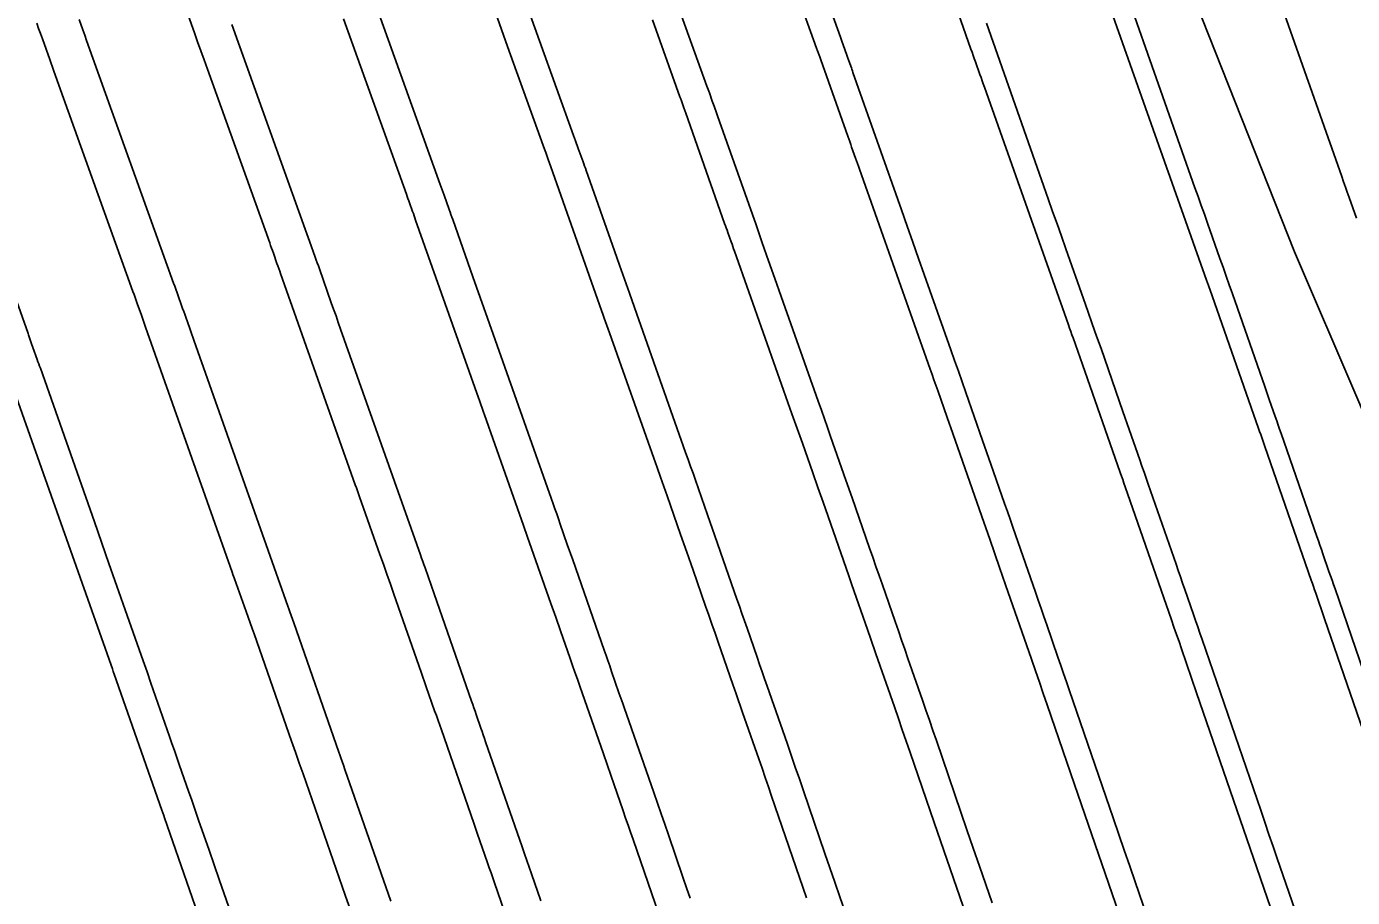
# Model space of a CAD drawing. Extents: x 954385 to 988206, y 1868364 to 1924553.
# Drawn here: x 957836.08 to 957863.48, y 1919839.64 to 1919857.64 of the extents above; entities that cross this region are included whole.
import ezdxf

# ---------------------------------------------------------------- set-up
doc = ezdxf.new("R2010")
doc.units = 0
for name, color, linetype in [('1', 7, 'Continuous'), ('Default', 7, 'Continuous'), ('Ex_Major Contours', 7, 'Continuous'), ('Ex_Minor Contours', 7, 'Continuous')]:
    doc.layers.add(name, color=color, linetype=linetype)

msp = doc.modelspace()

# ---------------------------------------------------------------- linework, layer by layer
at = {"layer": '1'}
for points in [[(957845.213, 1919899.447), (957846.229, 1919896.789), (957848.704, 1919890.598), (957849.094, 1919889.63), (957851.185, 1919884.41), (957852.973, 1919879.813), (957853.512, 1919878.161), (957855.57, 1919871.813), (957856.234, 1919869.762), (957857.616, 1919865.464), (957859.448, 1919859.704), (957859.833, 1919859.181), (957862.289, 1919852.983), (957863.576, 1919849.977), (957864.912, 1919846.84), (957868.146, 1919840.9), (957868.505, 1919840.508), (957869.999, 1919838.882), (957873.079, 1919835.511), (957875.987, 1919831.845), (957877.16, 1919829.804), (957873.893, 1919821.72), (957874.199, 1919820.14), (957875.028, 1919815.086)], [(957847.12, 1919835.964), (957845.75, 1919839.943), (957845.715, 1919840.046), (957845.68, 1919840.148), (957845.644, 1919840.251), (957845.608, 1919840.354), (957845.394, 1919840.97), (957845.323, 1919841.175), (957844.653, 1919843.101), (957844.619, 1919843.2), (957844.584, 1919843.3), (957844.549, 1919843.399), (957844.514, 1919843.498), (957844.341, 1919843.995), (957844.236, 1919844.293), (957843.67, 1919845.911), (957843.598, 1919846.116), (957843.526, 1919846.321), (957843.454, 1919846.526), (957843.382, 1919846.73), (957842.962, 1919847.917), (957842.94, 1919847.979), (957842.896, 1919848.103), (957842.874, 1919848.165), (957841.33, 1919852.534), (957841.311, 1919852.587), (957841.293, 1919852.64), (957841.274, 1919852.692), (957841.255, 1919852.745), (957841.18, 1919852.956), (957841.161, 1919853.009), (957841.142, 1919853.061), (957841.124, 1919853.114), (957841.105, 1919853.167), (957839.817, 1919856.761), (957839.75, 1919856.949), (957839.683, 1919857.136), (957839.615, 1919857.324), (957839.548, 1919857.512), (957839.279, 1919858.264)], [(957859.153, 1919837.876), (957857.742, 1919841.974), (957857.175, 1919843.621), (957857.094, 1919843.857), (957857.013, 1919844.092), (957856.931, 1919844.327), (957856.85, 1919844.562), (957856.314, 1919846.103), (957856.191, 1919846.456), (957855.987, 1919847.044), (957855.946, 1919847.162), (957855.905, 1919847.28), (957855.864, 1919847.397), (957855.822, 1919847.515), (957855.222, 1919849.23), (957855.106, 1919849.562), (957854.912, 1919850.115), (957854.873, 1919850.226), (957854.835, 1919850.336), (957854.796, 1919850.447), (957854.757, 1919850.557), (957853.294, 1919854.695), (957853.274, 1919854.751), (957853.254, 1919854.808), (957853.234, 1919854.864), (957853.214, 1919854.921), (957853.133, 1919855.147), (957853.113, 1919855.203), (957853.093, 1919855.26), (957853.073, 1919855.316), (957853.053, 1919855.373), (957852.495, 1919856.952), (957852.473, 1919857.013), (957852.43, 1919857.135), (957852.408, 1919857.195), (957852.003, 1919858.328)], [(957861.997, 1919838.832), (957860.262, 1919843.871), (957859.951, 1919844.776), (957859.899, 1919844.927), (957859.846, 1919845.078), (957859.794, 1919845.229), (957859.742, 1919845.379), (957858.993, 1919847.532), (957858.89, 1919847.829), (957858.787, 1919848.126), (957858.761, 1919848.2), (957858.735, 1919848.275), (957858.709, 1919848.349), (957858.683, 1919848.423), (957857.902, 1919850.653), (957857.806, 1919850.928), (957857.71, 1919851.203), (957857.686, 1919851.271), (957857.662, 1919851.34), (957857.638, 1919851.409), (957857.613, 1919851.477), (957855.877, 1919856.389), (957855.853, 1919856.455), (957855.83, 1919856.52), (957855.807, 1919856.586), (957855.784, 1919856.651), (957855.691, 1919856.913), (957855.667, 1919856.978), (957855.644, 1919857.044), (957855.621, 1919857.109), (957855.598, 1919857.175), (957855.286, 1919858.057)], [(957858.459, 1919858.084), (957860.47, 1919852.397), (957860.489, 1919852.344), (957860.508, 1919852.29), (957860.582, 1919852.077), (957861.544, 1919849.331), (957861.565, 1919849.27), (957861.587, 1919849.208), (957861.672, 1919848.961), (957862.634, 1919846.197), (957862.657, 1919846.13), (957862.68, 1919846.064), (957862.703, 1919845.997), (957862.726, 1919845.931), (957862.909, 1919845.399), (957864.841, 1919839.788)], [(957836.291, 1919857.708), (957836.329, 1919857.6), (957836.368, 1919857.493), (957836.407, 1919857.386), (957836.561, 1919856.956), (957836.638, 1919856.741), (957836.715, 1919856.526), (957838.279, 1919852.16), (957838.301, 1919852.099), (957838.322, 1919852.038), (957838.344, 1919851.977), (957838.366, 1919851.916), (957838.452, 1919851.673), (957838.474, 1919851.612), (957838.496, 1919851.551), (957838.517, 1919851.49), (957838.539, 1919851.429), (957840.329, 1919846.363), (957840.346, 1919846.316), (957840.371, 1919846.246), (957840.379, 1919846.222), (957840.617, 1919845.549), (957840.658, 1919845.433), (957840.699, 1919845.317), (957840.74, 1919845.201), (957840.781, 1919845.085), (957841.557, 1919842.867), (957841.636, 1919842.642), (957841.714, 1919842.417), (957841.734, 1919842.361), (957841.754, 1919842.305), (957841.773, 1919842.248), (957841.793, 1919842.192), (957842.664, 1919839.686), (957842.806, 1919839.279)], [(957842.631, 1919857.801), (957842.728, 1919857.532), (957842.824, 1919857.264), (957842.92, 1919856.995), (957843.931, 1919854.174), (957843.947, 1919854.129), (957843.963, 1919854.085), (957843.978, 1919854.04), (957843.994, 1919853.996), (957844.058, 1919853.817), (957844.074, 1919853.772), (957844.09, 1919853.728), (957844.105, 1919853.683), (957844.121, 1919853.639), (957845.419, 1919849.967), (957845.44, 1919849.908), (957845.461, 1919849.848), (957845.503, 1919849.73), (957845.524, 1919849.67), (957845.545, 1919849.611), (957846.186, 1919847.797), (957846.27, 1919847.561), (957846.353, 1919847.325), (957846.436, 1919847.088), (957846.519, 1919846.852), (957846.916, 1919845.718), (957847.016, 1919845.433), (957847.115, 1919845.149), (957847.315, 1919844.579), (957847.364, 1919844.437), (957847.414, 1919844.295), (957847.464, 1919844.152), (957847.513, 1919844.01), (957848.001, 1919842.606), (957848.155, 1919842.165), (957848.411, 1919841.429), (957848.462, 1919841.282), (957848.513, 1919841.134), (957848.564, 1919840.987), (957848.615, 1919840.84), (957849.76, 1919837.512)], [(957852.203, 1919839.633), (957851.479, 1919841.736), (957851.413, 1919841.928), (957851.346, 1919842.12), (957851.28, 1919842.312), (957851.213, 1919842.504), (957850.88, 1919843.462), (957850.746, 1919843.846), (957850.68, 1919844.038), (957850.373, 1919844.919), (957850.309, 1919845.104), (957850.244, 1919845.29), (957850.179, 1919845.475), (957850.115, 1919845.66), (957849.855, 1919846.402), (957849.725, 1919846.773), (957849.595, 1919847.143), (957849.317, 1919847.94), (957849.249, 1919848.134), (957849.18, 1919848.329), (957849.112, 1919848.523), (957849.043, 1919848.717), (957848.128, 1919851.306), (957848.101, 1919851.383), (957848.073, 1919851.46), (957848.018, 1919851.614), (957847.991, 1919851.692), (957847.964, 1919851.769), (957846.912, 1919854.743), (957846.886, 1919854.816), (957846.861, 1919854.889), (957846.809, 1919855.035), (957846.783, 1919855.108), (957846.757, 1919855.181), (957846.023, 1919857.23), (957845.898, 1919857.579), (957845.773, 1919857.928)], [(957856.31, 1919836.92), (957855.171, 1919840.229), (957854.84, 1919841.188), (957854.343, 1919842.633), (957854.261, 1919842.869), (957854.18, 1919843.106), (957854.098, 1919843.342), (957854.016, 1919843.579), (957853.634, 1919844.674), (957853.522, 1919844.996), (957853.411, 1919845.318), (957853.187, 1919845.963), (957853.13, 1919846.124), (957853.074, 1919846.285), (957853.018, 1919846.446), (957852.962, 1919846.606), (957852.542, 1919847.807), (957852.435, 1919848.112), (957852.328, 1919848.417), (957852.114, 1919849.027), (957852.061, 1919849.18), (957852.007, 1919849.332), (957851.954, 1919849.485), (957851.9, 1919849.637), (957850.711, 1919853), (957850.694, 1919853.048), (957850.677, 1919853.095), (957850.66, 1919853.143), (957850.643, 1919853.19), (957850.576, 1919853.381), (957850.559, 1919853.428), (957850.542, 1919853.476), (957850.525, 1919853.523), (957850.508, 1919853.571), (957849.704, 1919855.848), (957849.683, 1919855.905), (957849.663, 1919855.961), (957849.613, 1919856.103), (957849.593, 1919856.16), (957849.582, 1919856.188), (957849.014, 1919857.775)], [(957839.966, 1919838.313), (957838.933, 1919841.283), (957838.914, 1919841.336), (957838.877, 1919841.442), (957837.891, 1919844.258), (957837.872, 1919844.313), (957837.853, 1919844.368), (957837.793, 1919844.539), (957837.785, 1919844.561), (957835.748, 1919850.325)]]:
    msp.add_lwpolyline(points, dxfattribs=at)
at = {"layer": 'Default'}
msp.add_arc((956871.597, 1919501.221), 996.448, 12.648055, 34.075074, dxfattribs=at)
at = {"layer": 'Ex_Major Contours'}
for points in [[(957859.642, 1919838.075), (957858.992, 1919839.963), (957858.88, 1919840.288), (957858.768, 1919840.614), (957858.656, 1919840.94), (957858.544, 1919841.266), (957857.631, 1919843.93), (957857.573, 1919844.098), (957857.515, 1919844.267), (957857.456, 1919844.435), (957857.398, 1919844.603), (957857.164, 1919845.276), (957857.105, 1919845.445), (957857.047, 1919845.613), (957856.988, 1919845.781), (957856.93, 1919845.95), (957856.52, 1919847.131), (957856.464, 1919847.294), (957856.407, 1919847.456), (957856.351, 1919847.619), (957856.294, 1919847.781), (957856.01, 1919848.594), (957855.84, 1919849.081), (957855.493, 1919850.076), (957855.416, 1919850.296), (957855.339, 1919850.515), (957855.261, 1919850.735), (957855.184, 1919850.955), (957854.633, 1919852.515), (957854.515, 1919852.848), (957854.397, 1919853.181), (957854.28, 1919853.514), (957854.162, 1919853.848), (957853.16, 1919856.692), (957853.149, 1919856.724), (957853.138, 1919856.755), (957853.127, 1919856.787), (957853.116, 1919856.818), (957853.048, 1919857.008), (957853.025, 1919857.071), (957852.929, 1919857.339), (957852.9, 1919857.422), (957852.273, 1919859.172)], [(957837.165, 1919857.787), (957837.243, 1919857.57), (957837.281, 1919857.462), (957837.32, 1919857.354), (957839.119, 1919852.333), (957839.141, 1919852.273), (957839.284, 1919851.871), (957839.305, 1919851.812), (957839.327, 1919851.752), (957839.348, 1919851.693), (957839.369, 1919851.634), (957839.452, 1919851.396), (957839.473, 1919851.336), (957839.494, 1919851.277), (957839.515, 1919851.218), (957839.536, 1919851.158), (957841.48, 1919845.66), (957841.5, 1919845.602), (957841.52, 1919845.544), (957841.601, 1919845.313), (957842.532, 1919842.646), (957842.553, 1919842.586), (957842.574, 1919842.525), (957842.627, 1919842.374), (957842.658, 1919842.284), (957843.606, 1919839.56)]]:
    msp.add_lwpolyline(points, dxfattribs=at)
at = {"layer": 'Ex_Minor Contours'}
for points in [[(957861.432, 1919859.736), (957863.263, 1919854.538), (957863.301, 1919854.431), (957863.339, 1919854.323), (957863.377, 1919854.216), (957863.415, 1919854.108), (957863.567, 1919853.679)], [(957849.337, 1919858.656), (957850.143, 1919856.405), (957850.192, 1919856.268), (957850.253, 1919856.097), (957850.29, 1919855.995), (957850.348, 1919855.832), (957850.362, 1919855.793), (957850.376, 1919855.755), (957850.389, 1919855.716), (957850.403, 1919855.678), (957851.156, 1919853.539), (957851.286, 1919853.17), (957851.417, 1919852.8), (957851.547, 1919852.431), (957851.677, 1919852.062), (957852.443, 1919849.896), (957852.507, 1919849.714), (957852.571, 1919849.533), (957852.635, 1919849.351), (957852.698, 1919849.169), (957853.015, 1919848.261), (957853.142, 1919847.897), (957853.504, 1919846.862), (957853.57, 1919846.672), (957853.636, 1919846.482), (957853.702, 1919846.292), (957853.769, 1919846.101), (957854.033, 1919845.34), (957854.099, 1919845.15), (957854.165, 1919844.959), (957854.231, 1919844.769), (957854.297, 1919844.579), (957854.597, 1919843.716), (957854.669, 1919843.509), (957854.741, 1919843.301), (957854.812, 1919843.094), (957854.884, 1919842.886), (957855.517, 1919841.038), (957855.647, 1919840.661), (957855.776, 1919840.284), (957855.906, 1919839.907), (957856.036, 1919839.53)], [(957858.675, 1919858.721), (957860.229, 1919854.308), (957860.294, 1919854.125), (957860.358, 1919853.943), (957860.423, 1919853.76), (957860.487, 1919853.577), (957860.746, 1919852.846), (957860.81, 1919852.664), (957860.874, 1919852.481), (957860.939, 1919852.298), (957861.003, 1919852.115), (957861.672, 1919850.199), (957861.764, 1919849.934), (957861.887, 1919849.581), (957861.918, 1919849.493), (957861.949, 1919849.404), (957861.979, 1919849.316), (957862.01, 1919849.228), (957862.748, 1919847.102), (957862.779, 1919847.011), (957862.81, 1919846.921), (957862.842, 1919846.83), (957862.873, 1919846.74), (957862.999, 1919846.378), (957863.031, 1919846.287), (957863.062, 1919846.197), (957863.093, 1919846.106), (957863.124, 1919846.016), (957864.633, 1919841.617)], [(957846.332, 1919858.33), (957847.387, 1919855.388), (957847.425, 1919855.28), (957847.483, 1919855.118), (957847.503, 1919855.064), (957847.581, 1919854.845), (957847.597, 1919854.8), (957847.613, 1919854.754), (957847.63, 1919854.709), (957847.646, 1919854.663), (957848.23, 1919853.003), (957848.333, 1919852.711), (957848.436, 1919852.419), (957848.539, 1919852.128), (957848.642, 1919851.836), (957849.702, 1919848.837), (957849.753, 1919848.693), (957849.803, 1919848.55), (957849.854, 1919848.407), (957849.904, 1919848.263), (957850.154, 1919847.545), (957850.305, 1919847.115), (957850.761, 1919845.808), (957850.813, 1919845.658), (957850.866, 1919845.508), (957850.918, 1919845.358), (957850.97, 1919845.207), (957851.179, 1919844.606), (957851.231, 1919844.456), (957851.283, 1919844.306), (957851.335, 1919844.155), (957851.387, 1919844.005), (957851.797, 1919842.829), (957851.882, 1919842.582), (957851.967, 1919842.336), (957852.052, 1919842.09), (957852.137, 1919841.843), (957852.58, 1919840.55), (957852.683, 1919840.252), (957852.785, 1919839.954), (957852.887, 1919839.656), (957852.99, 1919839.359)], [(957849.793, 1919839.624), (957849.718, 1919839.842), (957849.643, 1919840.061), (957849.344, 1919840.934), (957849.269, 1919841.153), (957849.194, 1919841.371), (957849.118, 1919841.589), (957849.042, 1919841.807), (957848.478, 1919843.431), (957848.439, 1919843.542), (957848.401, 1919843.652), (957848.363, 1919843.762), (957848.324, 1919843.872), (957848.171, 1919844.313), (957848.133, 1919844.424), (957848.095, 1919844.534), (957848.056, 1919844.644), (957848.018, 1919844.754), (957847.367, 1919846.62), (957847.256, 1919846.935), (957847.109, 1919847.357), (957847.073, 1919847.462), (957847.036, 1919847.567), (957846.999, 1919847.673), (957846.961, 1919847.778), (957845.607, 1919851.61), (957845.531, 1919851.824), (957845.455, 1919852.039), (957845.38, 1919852.253), (957845.304, 1919852.467), (957844.888, 1919853.649), (957844.87, 1919853.701), (957844.851, 1919853.754), (957844.832, 1919853.806), (957844.814, 1919853.859), (957844.708, 1919854.153), (957844.63, 1919854.372), (957843.328, 1919858.005)], [(957840.324, 1919857.679), (957841.874, 1919853.355), (957841.928, 1919853.203), (957842.046, 1919852.872), (957842.068, 1919852.812), (957842.089, 1919852.753), (957842.11, 1919852.693), (957842.131, 1919852.634), (957842.378, 1919851.932), (957842.426, 1919851.795), (957842.475, 1919851.658), (957842.523, 1919851.521), (957842.571, 1919851.384), (957844.221, 1919846.719), (957844.244, 1919846.652), (957844.268, 1919846.585), (957844.291, 1919846.518), (957844.315, 1919846.45), (957844.502, 1919845.913), (957845.275, 1919843.7), (957845.3, 1919843.63), (957845.324, 1919843.56), (957845.349, 1919843.489), (957845.373, 1919843.419), (957845.47, 1919843.138), (957845.495, 1919843.068), (957845.519, 1919842.998), (957845.543, 1919842.928), (957845.568, 1919842.858), (957846.324, 1919840.684), (957846.372, 1919840.545), (957846.42, 1919840.406), (957846.468, 1919840.267), (957846.516, 1919840.128), (957846.707, 1919839.572)], [(957862.417, 1919839.034), (957861.93, 1919840.447), (957861.844, 1919840.695), (957861.759, 1919840.944), (957861.674, 1919841.193), (957861.588, 1919841.441), (957860.377, 1919844.973), (957860.333, 1919845.102), (957860.288, 1919845.232), (957860.243, 1919845.361), (957860.199, 1919845.491), (957860.019, 1919846.008), (957859.974, 1919846.138), (957859.929, 1919846.267), (957859.884, 1919846.396), (957859.839, 1919846.526), (957859.265, 1919848.179), (957859.222, 1919848.305), (957859.178, 1919848.43), (957859.134, 1919848.556), (957859.091, 1919848.681), (957858.872, 1919849.308), (957858.74, 1919849.684), (957858.287, 1919850.982), (957858.197, 1919851.24), (957858.106, 1919851.498), (957858.016, 1919851.756), (957857.925, 1919852.014), (957857.56, 1919853.046), (957857.469, 1919853.304), (957857.378, 1919853.562), (957857.287, 1919853.82), (957857.196, 1919854.078), (957855.918, 1919857.707)], [(957840.457, 1919838.87), (957840.062, 1919840.01), (957839.957, 1919840.313), (957839.852, 1919840.616), (957839.636, 1919841.236), (957839.586, 1919841.38), (957839.536, 1919841.525), (957839.486, 1919841.669), (957839.436, 1919841.813), (957839.234, 1919842.39), (957839.184, 1919842.534), (957839.134, 1919842.678), (957839.084, 1919842.822), (957839.033, 1919842.966), (957838.65, 1919844.069), (957838.569, 1919844.301), (957838.488, 1919844.532), (957838.407, 1919844.764), (957838.326, 1919844.996), (957837.783, 1919846.54), (957837.481, 1919847.4), (957836.364, 1919850.576), (957836.347, 1919850.622), (957836.331, 1919850.668), (957836.315, 1919850.713), (957836.299, 1919850.759), (957836.211, 1919851.007), (957836.183, 1919851.085), (957836.118, 1919851.267), (957836.109, 1919851.293), (957834.927, 1919854.62)]]:
    msp.add_lwpolyline(points, dxfattribs=at)

doc.saveas('drawing.dxf')
